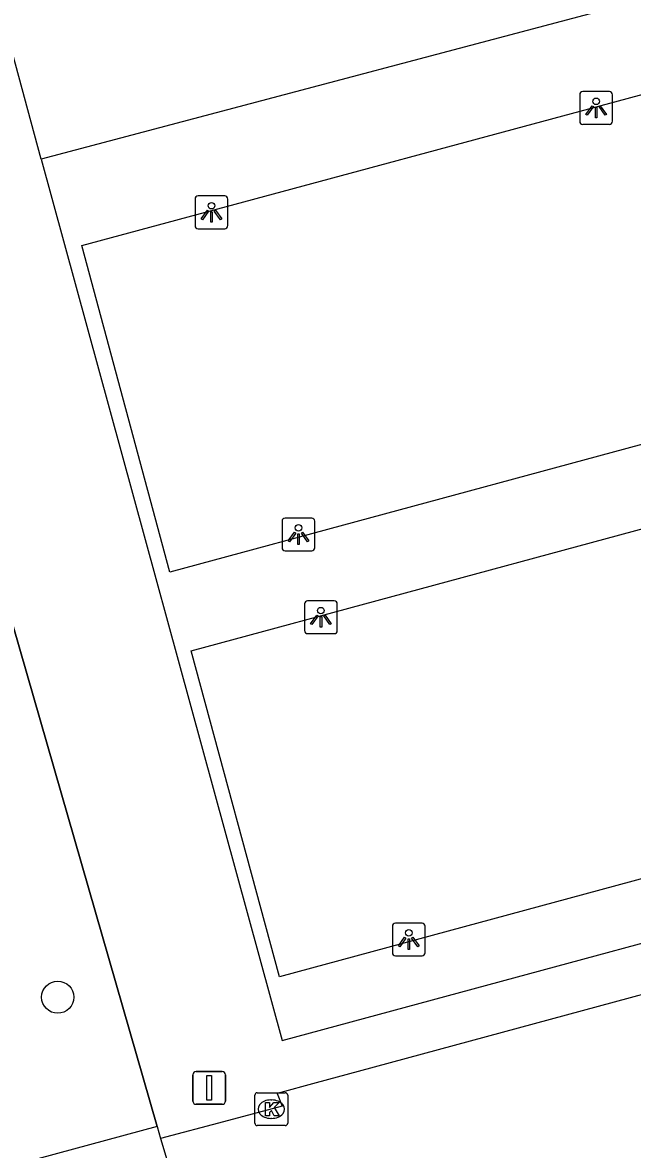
# Model space of a CAD drawing. Extents: x 159053 to 160041, y 380450 to 381422.
# Drawn here: x 159341.15 to 159359.7, y 380605.84 to 380640.1 of the extents above; entities that cross this region are included whole.
import ezdxf

# ---------------------------------------------------------------- set-up
doc = ezdxf.new("R2010")
doc.units = 0
for name, color, linetype in [('IMGEO_Boom', 7, 'Continuous'), ('IMGEO_Groenvoorziening', 7, 'Continuous'), ('IMGEO_Hek', 7, 'Continuous'), ('IMGEO_Kolk', 7, 'Continuous'), ('IMGEO_Lichtpunt', 7, 'Continuous'), ('IMGEO_Vlaggenmast', 7, 'Continuous'), ('IMGEO_Voetpad_gesloten', 7, 'Continuous'), ('IMGEO_Voetpad_open', 7, 'Continuous')]:
    doc.layers.add(name, color=color, linetype=linetype)

msp = doc.modelspace()

# ---------------------------------------------------------------- linework, layer by layer
at = {"layer": 'IMGEO_Boom'}
msp.add_circle((159342.221, 380610.465), 0.489, dxfattribs=at)
at = {"layer": 'IMGEO_Groenvoorziening'}
for points in [[(159341.718, 380635.941), (159338.658, 380647.242), (159359.061, 380652.747), (159359.351, 380651.681)], [(159340.334, 380649.069), (159333.536, 380647.191), (159345.241, 380606.531)]]:
    msp.add_lwpolyline(points, dxfattribs=at)
at = {"layer": 'IMGEO_Hek'}
msp.add_lwpolyline([(159345.241, 380606.531), (159333.536, 380647.191), (159340.334, 380649.069)], dxfattribs=at)
at = {"layer": 'IMGEO_Kolk'}
for p, q in [((159348.214, 380606.635), (159348.214, 380607.487)), ((159348.289, 380607.561), (159349.141, 380607.561)), ((159349.215, 380607.487), (159349.215, 380606.635)), ((159348.702, 380607.341), (159348.727, 380607.341)), ((159348.725, 380606.781), (159348.7, 380606.781)), ((159349.141, 380606.561), (159348.289, 380606.561))]:
    msp.add_line(p, q, dxfattribs=at)
for points in [[(159348.214, 380606.635), (159348.214, 380607.487)], [(159348.289, 380607.561), (159349.141, 380607.561)], [(159349.215, 380607.487), (159349.215, 380606.635)], [(159348.535, 380607.261), (159348.658, 380607.261), (159348.658, 380607.11), (159348.788, 380607.261), (159348.952, 380607.261), (159348.806, 380607.11), (159348.959, 380606.861), (159348.807, 380606.861), (159348.722, 380607.025), (159348.658, 380606.958), (159348.658, 380606.861), (159348.535, 380606.861), (159348.535, 380607.261)], [(159349.141, 380606.561), (159348.289, 380606.561)]]:
    msp.add_lwpolyline(points, dxfattribs=at)
for centre, start, end in [((159348.291, 380607.485), 91.552, 178.448), ((159348.291, 380607.485), 91.552, 178.448), ((159349.139, 380607.485), 1.552, 88.448), ((159349.139, 380607.485), 1.552, 88.448), ((159348.291, 380606.637), 181.552, 268.448), ((159348.291, 380606.637), 181.552, 268.448), ((159349.139, 380606.637), 271.552, 358.448), ((159349.139, 380606.637), 271.552, 358.448)]:
    msp.add_arc(centre, 0.0765, start, end, dxfattribs=at)
for centre, major_axis, ratio, start_param, end_param in [((159348.701, 380607.061), (-0.387, 0.002), 0.722429, 4.712389, 7.853982), ((159348.726, 380607.061), (-0.39, 0.002), 0.717154, 1.570796, 4.712389)]:
    msp.add_ellipse(centre, major_axis=major_axis, ratio=ratio, start_param=start_param, end_param=end_param, dxfattribs=at)
at = {"layer": 'IMGEO_Lichtpunt'}
for p, q in [((159358.998, 380638), (159358.19, 380638)), ((159358.998, 380638), (159358.19, 380638)), ((159358.096, 380637.905), (159358.096, 380637.098)), ((159358.096, 380637.905), (159358.096, 380637.098)), ((159359.092, 380637.098), (159359.092, 380637.905)), ((159359.092, 380637.098), (159359.092, 380637.905)), ((159358.19, 380637.004), (159358.998, 380637.004)), ((159358.19, 380637.004), (159358.998, 380637.004)), ((159346.397, 380634.731), (159346.397, 380633.924)), ((159346.397, 380634.731), (159346.397, 380633.924)), ((159347.299, 380634.826), (159346.491, 380634.826)), ((159347.299, 380634.826), (159346.491, 380634.826)), ((159347.393, 380633.924), (159347.393, 380634.731)), ((159347.393, 380633.924), (159347.393, 380634.731)), ((159346.491, 380633.83), (159347.299, 380633.83)), ((159346.491, 380633.83), (159347.299, 380633.83)), ((159349.946, 380625.032), (159349.138, 380625.032)), ((159349.946, 380625.032), (159349.138, 380625.032)), ((159349.044, 380624.937), (159349.044, 380624.13)), ((159349.044, 380624.937), (159349.044, 380624.13)), ((159350.04, 380624.13), (159350.04, 380624.937)), ((159350.04, 380624.13), (159350.04, 380624.937)), ((159349.138, 380624.036), (159349.946, 380624.036)), ((159349.138, 380624.036), (159349.946, 380624.036)), ((159349.725, 380622.42), (159349.725, 380621.613)), ((159349.725, 380622.42), (159349.725, 380621.613)), ((159350.627, 380622.515), (159349.819, 380622.515)), ((159350.627, 380622.515), (159349.819, 380622.515)), ((159350.721, 380621.613), (159350.721, 380622.42)), ((159350.721, 380621.613), (159350.721, 380622.42)), ((159349.819, 380621.519), (159350.627, 380621.519)), ((159349.819, 380621.519), (159350.627, 380621.519)), ((159352.397, 380612.623), (159352.397, 380611.816)), ((159352.397, 380612.623), (159352.397, 380611.816)), ((159353.299, 380612.718), (159352.491, 380612.718)), ((159353.299, 380612.718), (159352.491, 380612.718)), ((159353.393, 380611.816), (159353.393, 380612.623)), ((159353.393, 380611.816), (159353.393, 380612.623)), ((159352.491, 380611.722), (159353.299, 380611.722)), ((159352.491, 380611.722), (159353.299, 380611.722))]:
    msp.add_line(p, q, dxfattribs=at)
for points in [[(159358.47, 380637.569), (159358.509, 380637.541), (159358.321, 380637.279), (159358.283, 380637.306), (159358.47, 380637.569)], [(159358.572, 380637.521), (159358.619, 380637.521), (159358.619, 380637.199), (159358.572, 380637.199), (159358.572, 380637.521)], [(159358.682, 380637.541), (159358.72, 380637.568), (159358.907, 380637.306), (159358.868, 380637.278), (159358.682, 380637.541)], [(159346.771, 380634.395), (159346.81, 380634.367), (159346.622, 380634.105), (159346.584, 380634.132), (159346.771, 380634.395)], [(159346.873, 380634.347), (159346.92, 380634.347), (159346.92, 380634.025), (159346.873, 380634.025), (159346.873, 380634.347)], [(159346.983, 380634.367), (159347.021, 380634.394), (159347.208, 380634.132), (159347.169, 380634.104), (159346.983, 380634.367)], [(159349.418, 380624.601), (159349.457, 380624.573), (159349.269, 380624.311), (159349.231, 380624.338), (159349.418, 380624.601)], [(159349.63, 380624.573), (159349.668, 380624.6), (159349.855, 380624.338), (159349.816, 380624.31), (159349.63, 380624.573)], [(159349.52, 380624.553), (159349.567, 380624.553), (159349.567, 380624.231), (159349.52, 380624.231), (159349.52, 380624.553)], [(159350.099, 380622.084), (159350.138, 380622.056), (159349.95, 380621.794), (159349.912, 380621.821), (159350.099, 380622.084)], [(159350.201, 380622.036), (159350.248, 380622.036), (159350.248, 380621.714), (159350.201, 380621.714), (159350.201, 380622.036)], [(159350.311, 380622.056), (159350.349, 380622.083), (159350.536, 380621.821), (159350.497, 380621.793), (159350.311, 380622.056)], [(159352.771, 380612.287), (159352.81, 380612.259), (159352.622, 380611.997), (159352.584, 380612.024), (159352.771, 380612.287)], [(159352.983, 380612.259), (159353.021, 380612.286), (159353.208, 380612.024), (159353.169, 380611.996), (159352.983, 380612.259)], [(159352.873, 380612.239), (159352.92, 380612.239), (159352.92, 380611.917), (159352.873, 380611.917), (159352.873, 380612.239)]]:
    msp.add_lwpolyline(points, dxfattribs=at)
for centre in [(159358.595, 380637.703), (159346.896, 380634.529), (159349.543, 380624.735), (159350.224, 380622.218), (159352.896, 380612.421)]:
    msp.add_circle(centre, 0.0994, dxfattribs=at)
for centre, start, end in [((159358.19, 380637.905), 90, 180), ((159358.19, 380637.905), 90, 180), ((159358.998, 380637.905), 0, 90), ((159358.998, 380637.905), 0, 90), ((159358.19, 380637.098), 180, 270), ((159358.19, 380637.098), 180, 270), ((159358.998, 380637.098), 270, 0), ((159358.998, 380637.098), 270, 360), ((159346.491, 380634.731), 90, 180), ((159346.491, 380634.731), 90, 180), ((159347.299, 380634.731), 0, 90), ((159347.299, 380634.731), 0, 90), ((159346.491, 380633.924), 180, 270), ((159346.491, 380633.924), 180, 270), ((159347.299, 380633.924), 270, 0), ((159347.299, 380633.924), 270, 360), ((159349.138, 380624.937), 90, 180), ((159349.138, 380624.937), 90, 180), ((159349.946, 380624.937), 0, 90), ((159349.946, 380624.937), 0, 90), ((159349.138, 380624.13), 180, 270), ((159349.138, 380624.13), 180, 270), ((159349.946, 380624.13), 270, 0), ((159349.946, 380624.13), 270, 360), ((159349.819, 380622.42), 90, 180), ((159349.819, 380622.42), 90, 180), ((159350.627, 380622.42), 0, 90), ((159350.627, 380622.42), 0, 90), ((159349.819, 380621.613), 180, 270), ((159349.819, 380621.613), 180, 270), ((159350.627, 380621.613), 270, 0), ((159350.627, 380621.613), 270, 360), ((159352.491, 380612.623), 90, 180), ((159352.491, 380612.623), 90, 180), ((159353.299, 380612.623), 0, 90), ((159353.299, 380612.623), 0, 90), ((159352.491, 380611.816), 180, 270), ((159352.491, 380611.816), 180, 270), ((159353.299, 380611.816), 270, 0), ((159353.299, 380611.816), 270, 360)]:
    msp.add_arc(centre, 0.0946, start, end, dxfattribs=at)
at = {"layer": 'IMGEO_Vlaggenmast'}
for p, q in [((159346.432, 380608.208), (159347.222, 380608.208)), ((159347.222, 380608.208), (159346.432, 380608.208)), ((159346.332, 380607.308), (159346.332, 380608.108)), ((159346.332, 380608.108), (159346.332, 380607.308)), ((159347.322, 380608.108), (159347.322, 380607.308)), ((159347.322, 380607.308), (159347.322, 380608.108)), ((159347.222, 380607.208), (159346.432, 380607.208)), ((159346.432, 380607.208), (159347.222, 380607.208))]:
    msp.add_line(p, q, dxfattribs=at)
msp.add_lwpolyline([(159346.752, 380608.083), (159346.902, 380608.083), (159346.902, 380607.333), (159346.752, 380607.333), (159346.752, 380608.083)], dxfattribs=at)
for centre, start, end in [((159346.432, 380608.108), 90, 180), ((159346.432, 380608.108), 90, 180), ((159347.222, 380608.108), 0, 90), ((159347.222, 380608.108), 360, 90), ((159346.432, 380607.308), 180, 270), ((159346.432, 380607.308), 180, 270), ((159347.222, 380607.308), 270, 0), ((159347.222, 380607.308), 270, 0)]:
    msp.add_arc(centre, 0.1, start, end, dxfattribs=at)
at = {"layer": 'IMGEO_Voetpad_gesloten'}
for points in [[(159362.159, 380641.363), (159341.718, 380635.941)], [(159345.626, 380623.392), (159342.951, 380633.316), (159362.504, 380638.592), (159365.181, 380628.678), (159345.626, 380623.392)], [(159341.718, 380635.941), (159349.049, 380609.144), (159369.426, 380614.657)], [(159365.835, 380626.286), (159368.511, 380616.37), (159348.967, 380611.083), (159346.283, 380620.995), (159365.835, 380626.286)]]:
    msp.add_lwpolyline(points, dxfattribs=at)
at = {"layer": 'IMGEO_Voetpad_open'}
for points in [[(159368.494, 380612.849), (159351.357, 380608.203), (159350.078, 380607.857), (159348.899, 380607.537), (159349.047, 380607.148), (159347.263, 380606.676), (159345.349, 380606.17)], [(159345.241, 380606.531), (159337.488, 380604.434)], [(159345.241, 380606.531), (159345.349, 380606.17)], [(159345.349, 380606.17), (159346.774, 380601.426)]]:
    msp.add_lwpolyline(points, dxfattribs=at)

doc.saveas('drawing.dxf')
